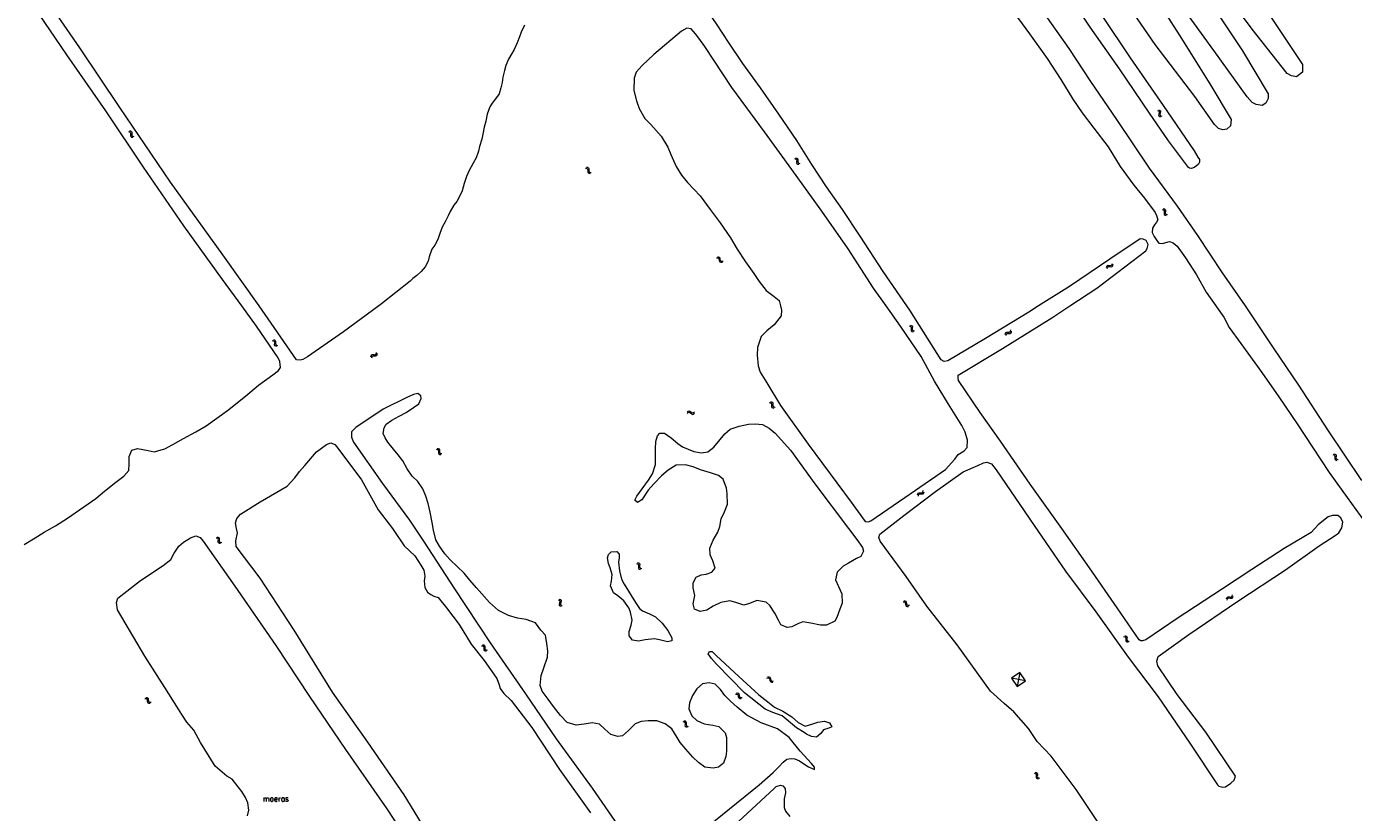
# Model space of a CAD drawing. Header units: metres. Extents: x 189705 to 199106, y 581686 to 588448.
# Tile 307 of 555: x 195425 to 195890, y 585323 to 585598. Entities that reach past the tile are written whole.
import ezdxf

# ---------------------------------------------------------------- set-up
doc = ezdxf.new("R2010")
doc.units = ezdxf.units.M
doc.layers.add('B-WA-OG-GBKN-G', color=7, linetype='Continuous', lineweight=18)
doc.styles.add('Style-STANDARD', font='STANDARD.shx')

msp = doc.modelspace()

# ---------------------------------------------------------------- linework, layer by layer
at = {"layer": 'B-WA-OG-GBKN-G'}
for p, q in [((195820.914, 585568.334), (195821.288, 585568.171)), ((195821.288, 585568.171), (195821.521, 585567.94)), ((195821.361, 585568.552), (195821.735, 585568.392)), ((195821.521, 585567.94), (195821.563, 585567.617)), ((195821.735, 585568.392), (195821.969, 585568.164)), ((195821.969, 585568.164), (195822.012, 585567.828)), ((195821.468, 585567.213), (195821.366, 585566.818)), ((195821.366, 585566.818), (195821.405, 585566.491)), ((195821.405, 585566.491), (195821.645, 585566.254)), ((195821.563, 585567.617), (195821.468, 585567.213)), ((195821.645, 585566.254), (195822.021, 585566.092)), ((195821.913, 585567.433), (195821.814, 585567.037)), ((195821.814, 585567.037), (195821.853, 585566.71)), ((195821.853, 585566.71), (195822.092, 585566.472)), ((195822.012, 585567.828), (195821.913, 585567.433)), ((195822.092, 585566.472), (195822.467, 585566.31)), ((195461.029, 585560.953), (195461.428, 585560.87)), ((195461.421, 585561.257), (195461.821, 585561.177)), ((195461.428, 585560.87), (195461.704, 585560.691)), ((195461.704, 585560.691), (195461.811, 585560.383)), ((195461.8, 585559.969), (195461.782, 585559.561)), ((195461.782, 585559.561), (195461.887, 585559.249)), ((195461.811, 585560.383), (195461.8, 585559.969)), ((195461.821, 585561.177), (195462.097, 585561.002)), ((195461.887, 585559.249), (195462.17, 585559.066)), ((195462.097, 585561.002), (195462.208, 585560.682)), ((195462.17, 585559.066), (195462.571, 585558.985)), ((195462.191, 585560.275), (195462.175, 585559.867)), ((195462.175, 585559.867), (195462.281, 585559.555)), ((195462.208, 585560.682), (195462.191, 585560.275)), ((195462.281, 585559.555), (195462.562, 585559.371)), ((195462.562, 585559.371), (195462.963, 585559.29)), ((195694.009, 585551.518), (195694.407, 585551.428)), ((195694.407, 585551.816), (195694.805, 585551.728)), ((195694.407, 585551.428), (195694.679, 585551.244)), ((195694.679, 585551.244), (195694.78, 585550.934)), ((195694.762, 585550.52), (195694.736, 585550.113)), ((195694.736, 585550.113), (195694.835, 585549.799)), ((195694.78, 585550.934), (195694.762, 585550.52)), ((195694.805, 585551.728), (195695.078, 585551.547)), ((195694.835, 585549.799), (195695.115, 585549.611)), ((195695.078, 585551.547), (195695.183, 585551.225)), ((195695.115, 585549.611), (195695.514, 585549.522)), ((195695.158, 585550.819), (195695.135, 585550.411)), ((195695.135, 585550.411), (195695.234, 585550.098)), ((195695.183, 585551.225), (195695.158, 585550.819)), ((195695.234, 585550.098), (195695.513, 585549.908)), ((195695.513, 585549.908), (195695.912, 585549.819)), ((195620.857, 585548.223), (195621.259, 585548.157)), ((195621.235, 585548.544), (195621.638, 585548.481)), ((195621.259, 585548.157), (195621.542, 585547.99)), ((195621.542, 585547.99), (195621.662, 585547.687)), ((195621.638, 585548.481), (195621.921, 585548.317)), ((195621.662, 585547.687), (195621.669, 585547.273)), ((195621.669, 585547.273), (195621.668, 585546.865)), ((195621.668, 585546.865), (195621.787, 585546.558)), ((195621.787, 585546.558), (195622.077, 585546.387)), ((195621.921, 585548.317), (195622.046, 585548.002)), ((195622.046, 585548.002), (195622.046, 585547.596)), ((195622.046, 585547.596), (195622.048, 585547.187)), ((195622.048, 585547.187), (195622.167, 585546.88)), ((195622.077, 585546.387), (195622.481, 585546.323)), ((195622.167, 585546.88), (195622.456, 585546.708)), ((195622.456, 585546.708), (195622.86, 585546.644)), ((195822.598, 585533.736), (195822.991, 585533.629)), ((195822.991, 585533.629), (195823.256, 585533.434)), ((195823.008, 585534.016), (195823.402, 585533.912)), ((195823.256, 585533.434), (195823.344, 585533.12)), ((195823.308, 585532.707), (195823.265, 585532.301)), ((195823.265, 585532.301), (195823.351, 585531.983)), ((195823.344, 585533.12), (195823.308, 585532.707)), ((195823.351, 585531.983), (195823.623, 585531.784)), ((195823.402, 585533.912), (195823.667, 585533.72)), ((195823.623, 585531.784), (195824.018, 585531.678)), ((195823.667, 585533.72), (195823.758, 585533.394)), ((195823.717, 585532.989), (195823.677, 585532.583)), ((195823.677, 585532.583), (195823.763, 585532.265)), ((195823.758, 585533.394), (195823.717, 585532.989)), ((195823.763, 585532.265), (195824.033, 585532.064)), ((195824.033, 585532.064), (195824.428, 585531.958)), ((195667.463, 585517.102), (195667.055, 585517.073)), ((195667.785, 585517.001), (195667.463, 585517.102)), ((195667.97, 585516.729), (195667.785, 585517.001)), ((195667.167, 585516.703), (195666.759, 585516.675)), ((195667.488, 585516.601), (195667.167, 585516.703)), ((195667.672, 585516.329), (195667.488, 585516.601)), ((195667.766, 585515.931), (195667.672, 585516.329)), ((195667.859, 585515.535), (195667.766, 585515.931)), ((195668.052, 585515.257), (195667.859, 585515.535)), ((195668.061, 585516.331), (195667.97, 585516.729)), ((195668.364, 585515.161), (195668.052, 585515.257)), ((195668.162, 585515.929), (195668.061, 585516.331)), ((195668.347, 585515.661), (195668.162, 585515.929)), ((195668.661, 585515.562), (195668.347, 585515.661)), ((195668.771, 585515.191), (195668.364, 585515.161)), ((195669.067, 585515.589), (195668.661, 585515.562)), ((195803.13, 585513.504), (195803.24, 585513.897)), ((195803.24, 585513.897), (195803.437, 585514.158)), ((195803.404, 585513.09), (195803.517, 585513.482)), ((195803.437, 585514.158), (195803.764, 585514.244)), ((195803.517, 585513.482), (195803.716, 585513.743)), ((195803.716, 585513.743), (195804.031, 585513.826)), ((195803.764, 585514.244), (195804.168, 585514.197)), ((195804.031, 585513.826), (195804.444, 585513.783)), ((195804.168, 585514.197), (195804.574, 585514.15)), ((195804.444, 585513.783), (195804.849, 585513.734)), ((195804.574, 585514.15), (195804.893, 585514.231)), ((195804.849, 585513.734), (195805.168, 585513.815)), ((195804.893, 585514.231), (195805.098, 585514.497)), ((195805.098, 585514.497), (195805.21, 585514.891)), ((195805.168, 585513.815), (195805.372, 585514.083)), ((195805.372, 585514.083), (195805.484, 585514.476)), ((195734.057, 585493.023), (195734.454, 585492.929)), ((195734.454, 585492.929), (195734.724, 585492.742)), ((195734.458, 585493.317), (195734.855, 585493.225)), ((195734.724, 585492.742), (195734.822, 585492.431)), ((195734.799, 585492.017), (195734.768, 585491.61)), ((195734.768, 585491.61), (195734.864, 585491.295)), ((195734.822, 585492.431), (195734.799, 585492.017)), ((195734.855, 585493.225), (195735.126, 585493.041)), ((195734.864, 585491.295), (195735.142, 585491.104)), ((195735.126, 585493.041), (195735.227, 585492.718)), ((195735.142, 585491.104), (195735.54, 585491.011)), ((195735.199, 585492.312), (195735.171, 585491.904)), ((195735.171, 585491.904), (195735.267, 585491.589)), ((195735.227, 585492.718), (195735.199, 585492.312)), ((195735.267, 585491.589), (195735.543, 585491.397)), ((195735.543, 585491.397), (195735.941, 585491.304)), ((195767.694, 585490.015), (195767.763, 585490.417)), ((195767.763, 585490.417), (195767.93, 585490.698)), ((195767.93, 585490.698), (195768.247, 585490.818)), ((195768.01, 585489.632), (195768.081, 585490.033)), ((195768.081, 585490.033), (195768.252, 585490.314)), ((195768.247, 585490.818), (195768.654, 585490.813)), ((195768.252, 585490.314), (195768.557, 585490.43)), ((195768.557, 585490.43), (195768.972, 585490.431)), ((195768.654, 585490.813), (195769.062, 585490.809)), ((195768.972, 585490.431), (195769.38, 585490.424)), ((195769.062, 585490.809), (195769.371, 585490.923)), ((195769.371, 585490.923), (195769.547, 585491.21)), ((195769.38, 585490.424), (195769.688, 585490.538)), ((195769.547, 585491.21), (195769.617, 585491.612)), ((195769.688, 585490.538), (195769.863, 585490.826)), ((195769.863, 585490.826), (195769.933, 585491.229)), ((195511.344, 585487.952), (195511.74, 585487.856)), ((195511.74, 585487.856), (195512.01, 585487.669)), ((195511.745, 585488.244), (195512.142, 585488.152)), ((195512.01, 585487.669), (195512.108, 585487.358)), ((195512.084, 585486.944), (195512.053, 585486.537)), ((195512.053, 585486.537), (195512.148, 585486.222)), ((195512.108, 585487.358), (195512.084, 585486.944)), ((195512.142, 585488.152), (195512.413, 585487.967)), ((195512.148, 585486.222), (195512.426, 585486.031)), ((195512.413, 585487.967), (195512.513, 585487.644)), ((195512.426, 585486.031), (195512.824, 585485.937)), ((195512.484, 585487.238), (195512.456, 585486.831)), ((195512.456, 585486.831), (195512.552, 585486.516)), ((195512.513, 585487.644), (195512.484, 585487.238)), ((195512.552, 585486.516), (195512.827, 585486.323)), ((195512.827, 585486.323), (195513.225, 585486.229)), ((195545.881, 585482.207), (195545.96, 585482.607)), ((195545.96, 585482.607), (195546.135, 585482.883)), ((195546.135, 585482.883), (195546.455, 585482.995)), ((195546.187, 585481.816), (195546.269, 585482.215)), ((195546.269, 585482.215), (195546.447, 585482.491)), ((195546.447, 585482.491), (195546.754, 585482.598)), ((195546.455, 585482.995), (195546.862, 585482.979)), ((195546.754, 585482.598), (195547.169, 585482.588)), ((195546.862, 585482.979), (195547.27, 585482.964)), ((195547.169, 585482.588), (195547.577, 585482.571)), ((195547.27, 585482.964), (195547.582, 585483.07)), ((195547.577, 585482.571), (195547.888, 585482.677)), ((195547.582, 585483.07), (195547.765, 585483.352)), ((195547.765, 585483.352), (195547.846, 585483.753)), ((195547.888, 585482.677), (195548.071, 585482.96)), ((195548.071, 585482.96), (195548.152, 585483.361)), ((195685.191, 585466.206), (195685.593, 585466.144)), ((195685.566, 585466.531), (195685.969, 585466.472)), ((195685.593, 585466.144), (195685.878, 585465.98)), ((195685.878, 585465.98), (195686.001, 585465.678)), ((195685.969, 585466.472), (195686.254, 585466.311)), ((195686.254, 585466.311), (195686.382, 585465.997)), ((195686.382, 585465.997), (195686.386, 585465.59)), ((195656.478, 585462.944), (195656.782, 585463.215)), ((195656.486, 585462.447), (195656.792, 585462.716)), ((195656.782, 585463.215), (195657.088, 585463.33)), ((195656.792, 585462.716), (195657.1, 585462.83)), ((195657.088, 585463.33), (195657.411, 585463.227)), ((195657.1, 585462.83), (195657.411, 585462.73)), ((195657.411, 585463.227), (195657.726, 585462.969)), ((195657.411, 585462.73), (195657.736, 585462.473)), ((195657.726, 585462.969), (195658.043, 585462.712)), ((195657.736, 585462.473), (195658.051, 585462.213)), ((195658.043, 585462.712), (195658.355, 585462.609)), ((195658.051, 585462.213), (195658.363, 585462.11)), ((195658.355, 585462.609), (195658.671, 585462.723)), ((195658.363, 585462.11), (195658.68, 585462.227)), ((195658.671, 585462.723), (195658.977, 585462.995)), ((195658.68, 585462.227), (195658.986, 585462.498)), ((195686.001, 585465.678), (195686.012, 585465.264)), ((195686.012, 585465.264), (195686.015, 585464.856)), ((195686.015, 585464.856), (195686.136, 585464.55)), ((195686.136, 585464.55), (195686.429, 585464.382)), ((195686.386, 585465.59), (195686.392, 585465.182)), ((195686.392, 585465.182), (195686.513, 585464.876)), ((195686.429, 585464.382), (195686.833, 585464.321)), ((195686.513, 585464.876), (195686.804, 585464.707)), ((195686.804, 585464.707), (195687.209, 585464.646)), ((195568.636, 585449.886), (195569.041, 585449.839)), ((195569, 585450.225), (195569.405, 585450.18)), ((195569.041, 585449.839), (195569.331, 585449.686)), ((195569.331, 585449.686), (195569.466, 585449.389)), ((195569.405, 585450.18), (195569.695, 585450.03)), ((195569.466, 585449.389), (195569.492, 585448.975)), ((195569.492, 585448.975), (195569.51, 585448.567)), ((195569.51, 585448.567), (195569.642, 585448.266)), ((195569.642, 585448.266), (195569.941, 585448.109)), ((195569.695, 585450.03), (195569.834, 585449.721)), ((195569.834, 585449.721), (195569.854, 585449.315)), ((195569.854, 585449.315), (195569.875, 585448.907)), ((195569.875, 585448.907), (195570.007, 585448.606)), ((195569.941, 585448.109), (195570.347, 585448.063)), ((195570.007, 585448.606), (195570.304, 585448.448)), ((195570.304, 585448.448), (195570.711, 585448.402)), ((195882.268, 585448.024), (195882.664, 585447.927)), ((195882.664, 585447.927), (195882.933, 585447.739)), ((195882.671, 585448.315), (195883.067, 585448.221)), ((195882.933, 585447.739), (195883.03, 585447.428)), ((195883.03, 585447.428), (195883.005, 585447.014)), ((195883.067, 585448.221), (195883.337, 585448.036)), ((195883.337, 585448.036), (195883.437, 585447.712)), ((195883.406, 585447.307), (195883.376, 585446.899)), ((195883.437, 585447.712), (195883.406, 585447.307)), ((195883.005, 585447.014), (195882.972, 585446.607)), ((195882.972, 585446.607), (195883.067, 585446.292)), ((195883.067, 585446.292), (195883.343, 585446.099)), ((195883.343, 585446.099), (195883.741, 585446.004)), ((195883.376, 585446.899), (195883.471, 585446.584)), ((195883.471, 585446.584), (195883.746, 585446.39)), ((195883.746, 585446.39), (195884.143, 585446.295)), ((195737.03, 585433.923), (195737.114, 585434.322)), ((195737.114, 585434.322), (195737.293, 585434.596)), ((195737.293, 585434.596), (195737.614, 585434.704)), ((195737.332, 585433.528), (195737.418, 585433.926)), ((195737.418, 585433.926), (195737.599, 585434.2)), ((195737.599, 585434.2), (195737.908, 585434.305)), ((195737.614, 585434.704), (195738.02, 585434.684)), ((195737.908, 585434.305), (195738.323, 585434.29)), ((195738.02, 585434.684), (195738.428, 585434.664)), ((195738.323, 585434.29), (195738.73, 585434.268)), ((195738.428, 585434.664), (195738.741, 585434.767)), ((195738.73, 585434.268), (195739.043, 585434.37)), ((195738.741, 585434.767), (195738.927, 585435.047)), ((195738.927, 585435.047), (195739.013, 585435.446)), ((195739.043, 585434.37), (195739.228, 585434.652)), ((195739.228, 585434.652), (195739.314, 585435.051)), ((195492.097, 585418.775), (195491.695, 585418.848)), ((195492.483, 585419.087), (195492.081, 585419.161)), ((195492.383, 585418.596), (195492.097, 585418.775)), ((195492.494, 585418.287), (195492.383, 585418.596)), ((195492.478, 585417.472), (195492.487, 585417.878)), ((195492.595, 585417.154), (195492.478, 585417.472)), ((195492.77, 585418.91), (195492.483, 585419.087)), ((195492.487, 585417.878), (195492.494, 585418.287)), ((195492.875, 585416.984), (195492.595, 585417.154)), ((195492.882, 585418.601), (195492.77, 585418.91)), ((195492.869, 585417.778), (195492.871, 585418.193)), ((195492.982, 585417.472), (195492.869, 585417.778)), ((195492.871, 585418.193), (195492.882, 585418.601)), ((195493.276, 585416.912), (195492.875, 585416.984)), ((195493.261, 585417.299), (195492.982, 585417.472)), ((195493.662, 585417.224), (195493.261, 585417.299)), ((195639.111, 585410.265), (195639.506, 585410.166)), ((195639.506, 585410.166), (195639.773, 585409.977)), ((195638.705, 585409.979), (195639.099, 585409.878)), ((195639.099, 585409.878), (195639.366, 585409.686)), ((195639.366, 585409.686), (195639.459, 585409.373)), ((195639.428, 585408.96), (195639.39, 585408.553)), ((195639.39, 585408.553), (195639.48, 585408.237)), ((195639.459, 585409.373), (195639.428, 585408.96)), ((195639.48, 585408.237), (195639.755, 585408.041)), ((195639.755, 585408.041), (195640.151, 585407.94)), ((195639.773, 585409.977), (195639.869, 585409.652)), ((195639.833, 585409.247), (195639.798, 585408.84)), ((195639.798, 585408.84), (195639.888, 585408.524)), ((195639.869, 585409.652), (195639.833, 585409.247)), ((195639.888, 585408.524), (195640.161, 585408.327)), ((195640.161, 585408.327), (195640.557, 585408.226)), ((195611.293, 585397.315), (195611.658, 585397.134)), ((195611.658, 585397.134), (195611.879, 585396.891)), ((195611.749, 585397.511), (195612.116, 585397.332)), ((195611.905, 585396.566), (195611.79, 585396.168)), ((195611.879, 585396.891), (195611.905, 585396.566)), ((195612.116, 585397.332), (195612.338, 585397.093)), ((195612.246, 585396.366), (195612.128, 585395.975)), ((195612.365, 585396.755), (195612.246, 585396.366)), ((195612.338, 585397.093), (195612.365, 585396.755)), ((195732.373, 585396.442), (195731.964, 585396.434)), ((195732.688, 585396.826), (195732.28, 585396.818)), ((195732.688, 585396.325), (195732.373, 585396.442)), ((195733.005, 585396.709), (195732.688, 585396.826)), ((195732.859, 585396.043), (195732.688, 585396.325)), ((195733.176, 585396.428), (195733.005, 585396.709)), ((195733.247, 585396.026), (195733.176, 585396.428)), ((195845.102, 585397.593), (195845.214, 585397.985)), ((195845.214, 585397.985), (195845.41, 585398.246)), ((195845.375, 585397.178), (195845.489, 585397.569)), ((195845.41, 585398.246), (195845.738, 585398.331)), ((195845.489, 585397.569), (195845.689, 585397.83)), ((195845.689, 585397.83), (195846.004, 585397.912)), ((195845.738, 585398.331), (195846.142, 585398.283)), ((195846.004, 585397.912), (195846.417, 585397.869)), ((195846.142, 585398.283), (195846.548, 585398.235)), ((195846.417, 585397.869), (195846.822, 585397.819)), ((195846.548, 585398.235), (195846.867, 585398.316)), ((195846.822, 585397.819), (195847.141, 585397.899)), ((195846.867, 585398.316), (195847.072, 585398.582)), ((195847.072, 585398.582), (195847.185, 585398.975)), ((195847.141, 585397.899), (195847.346, 585398.167)), ((195847.346, 585398.167), (195847.458, 585398.56)), ((195611.79, 585396.168), (195611.67, 585395.778)), ((195611.67, 585395.778), (195611.693, 585395.45)), ((195611.693, 585395.45), (195611.921, 585395.201)), ((195611.921, 585395.201), (195612.288, 585395.021)), ((195612.128, 585395.975), (195612.151, 585395.647)), ((195612.151, 585395.647), (195612.377, 585395.397)), ((195612.377, 585395.397), (195612.744, 585395.217)), ((195732.933, 585395.642), (195732.859, 585396.043)), ((195733.006, 585395.241), (195732.933, 585395.642)), ((195733.184, 585394.953), (195733.006, 585395.241)), ((195733.492, 585394.842), (195733.184, 585394.953)), ((195733.327, 585395.619), (195733.247, 585396.026)), ((195733.5, 585395.342), (195733.327, 585395.619)), ((195733.899, 585394.852), (195733.492, 585394.842)), ((195733.807, 585395.229), (195733.5, 585395.342)), ((195734.215, 585395.235), (195733.807, 585395.229)), ((195809.122, 585384.417), (195809.521, 585384.337)), ((195809.511, 585384.725), (195809.911, 585384.648)), ((195809.521, 585384.337), (195809.798, 585384.161)), ((195809.798, 585384.161), (195809.908, 585383.854)), ((195809.9, 585383.439), (195809.885, 585383.031)), ((195809.885, 585383.031), (195809.993, 585382.72)), ((195809.908, 585383.854), (195809.9, 585383.439)), ((195809.911, 585384.648), (195810.189, 585384.474)), ((195809.993, 585382.72), (195810.277, 585382.54)), ((195810.189, 585384.474), (195810.302, 585384.155)), ((195810.289, 585383.748), (195810.276, 585383.34)), ((195810.276, 585383.34), (195810.384, 585383.029)), ((195810.277, 585382.54), (195810.679, 585382.461)), ((195810.302, 585384.155), (195810.289, 585383.748)), ((195810.384, 585383.029), (195810.667, 585382.847)), ((195810.667, 585382.847), (195811.068, 585382.769)), ((195584.525, 585381.235), (195584.928, 585381.177)), ((195584.898, 585381.563), (195585.302, 585381.507)), ((195584.928, 585381.177), (195585.214, 585381.015)), ((195585.214, 585381.015), (195585.34, 585380.714)), ((195585.302, 585381.507), (195585.588, 585381.348)), ((195585.34, 585380.714), (195585.354, 585380.299)), ((195585.354, 585380.299), (195585.36, 585379.891)), ((195585.36, 585379.891), (195585.484, 585379.586)), ((195585.484, 585379.586), (195585.777, 585379.421)), ((195585.588, 585381.348), (195585.718, 585381.035)), ((195585.718, 585381.035), (195585.726, 585380.629)), ((195585.726, 585380.629), (195585.735, 585380.22)), ((195585.735, 585380.22), (195585.858, 585379.915)), ((195585.777, 585379.421), (195586.182, 585379.363)), ((195585.858, 585379.915), (195586.151, 585379.749)), ((195586.151, 585379.749), (195586.555, 585379.691)), ((195684.331, 585369.898), (195684.736, 585369.943)), ((195684.61, 585370.309), (195685.015, 585370.356)), ((195684.736, 585369.943), (195685.053, 585369.858)), ((195685.015, 585370.356), (195685.332, 585370.274)), ((195685.053, 585369.858), (195685.251, 585369.598)), ((195685.251, 585369.598), (195685.368, 585369.2)), ((195685.332, 585370.274), (195685.536, 585370.004)), ((195685.368, 585369.2), (195685.476, 585368.807)), ((195685.476, 585368.807), (195685.673, 585368.543)), ((195685.536, 585370.004), (195685.645, 585369.612)), ((195685.645, 585369.612), (195685.757, 585369.219)), ((195685.673, 585368.543), (195685.999, 585368.456)), ((195685.757, 585369.219), (195685.953, 585368.955)), ((195685.953, 585368.955), (195686.278, 585368.867)), ((195685.999, 585368.456), (195686.405, 585368.502)), ((195686.278, 585368.867), (195686.684, 585368.913)), ((195772.777, 585371.878), (195769.891, 585369.836)), ((195769.891, 585369.836), (195771.933, 585366.95)), ((195774.819, 585368.992), (195769.891, 585369.836)), ((195772.777, 585371.878), (195771.933, 585366.95)), ((195771.933, 585366.95), (195774.819, 585368.992)), ((195774.819, 585368.992), (195772.777, 585371.878)), ((195774.819, 585368.992), (195774.819, 585368.992)), ((195673.383, 585364.301), (195673.79, 585364.312)), ((195673.695, 585364.688), (195674.103, 585364.701)), ((195673.79, 585364.312), (195674.099, 585364.201)), ((195674.099, 585364.201), (195674.274, 585363.925)), ((195674.103, 585364.701), (195674.411, 585364.592)), ((195674.274, 585363.925), (195674.358, 585363.519)), ((195674.411, 585364.592), (195674.592, 585364.306)), ((195674.592, 585364.306), (195674.669, 585363.906)), ((195674.669, 585363.906), (195674.747, 585363.506)), ((195467.233, 585362.645), (195466.824, 585362.655)), ((195467.565, 585363.014), (195467.157, 585363.024)), ((195467.543, 585362.514), (195467.233, 585362.645)), ((195467.701, 585362.225), (195467.543, 585362.514)), ((195467.876, 585362.884), (195467.565, 585363.014)), ((195467.758, 585361.821), (195467.701, 585362.225)), ((195467.813, 585361.418), (195467.758, 585361.821)), ((195467.979, 585361.122), (195467.813, 585361.418)), ((195468.035, 585362.596), (195467.876, 585362.884)), ((195468.282, 585360.998), (195467.979, 585361.122)), ((195468.089, 585362.191), (195468.035, 585362.596)), ((195468.151, 585361.781), (195468.089, 585362.191)), ((195468.311, 585361.497), (195468.151, 585361.781)), ((195468.689, 585360.99), (195468.282, 585360.998)), ((195468.614, 585361.37), (195468.311, 585361.497)), ((195469.021, 585361.359), (195468.614, 585361.37)), ((195674.358, 585363.519), (195674.433, 585363.118)), ((195674.433, 585363.118), (195674.606, 585362.838)), ((195674.606, 585362.838), (195674.924, 585362.725)), ((195674.747, 585363.506), (195674.92, 585363.226)), ((195674.92, 585363.226), (195675.236, 585363.111)), ((195674.924, 585362.725), (195675.333, 585362.736)), ((195675.236, 585363.111), (195675.645, 585363.123)), ((195654.942, 585354.708), (195655.341, 585354.623)), ((195655.336, 585355.011), (195655.735, 585354.929)), ((195655.341, 585354.623), (195655.616, 585354.444)), ((195655.616, 585354.444), (195655.722, 585354.135)), ((195655.735, 585354.929), (195656.01, 585354.752)), ((195656.01, 585354.752), (195656.12, 585354.432)), ((195655.709, 585353.721), (195655.689, 585353.313)), ((195655.689, 585353.313), (195655.792, 585353.001)), ((195655.722, 585354.135), (195655.709, 585353.721)), ((195655.792, 585353.001), (195656.075, 585352.817)), ((195656.075, 585352.817), (195656.475, 585352.733)), ((195656.101, 585354.025), (195656.084, 585353.617)), ((195656.084, 585353.617), (195656.188, 585353.305)), ((195656.12, 585354.432), (195656.101, 585354.025)), ((195656.188, 585353.305), (195656.468, 585353.12)), ((195656.468, 585353.12), (195656.869, 585353.036)), ((195777.821, 585336.699), (195778.217, 585336.603)), ((195778.217, 585336.603), (195778.487, 585336.416)), ((195778.222, 585336.991), (195778.619, 585336.899)), ((195778.487, 585336.416), (195778.585, 585336.105)), ((195778.585, 585336.105), (195778.561, 585335.691)), ((195778.619, 585336.899), (195778.89, 585336.714)), ((195778.89, 585336.714), (195778.99, 585336.391)), ((195778.961, 585335.985), (195778.933, 585335.578)), ((195778.99, 585336.391), (195778.961, 585335.985)), ((195778.561, 585335.691), (195778.53, 585335.284)), ((195778.53, 585335.284), (195778.625, 585334.969)), ((195778.625, 585334.969), (195778.903, 585334.778)), ((195778.903, 585334.778), (195779.301, 585334.684)), ((195778.933, 585335.578), (195779.029, 585335.263)), ((195779.029, 585335.263), (195779.304, 585335.07)), ((195779.304, 585335.07), (195779.702, 585334.976))]:
    msp.add_line(p, q, dxfattribs=at)
at = {"layer": 'B-WA-OG-GBKN-G', "flags": 128}
for points in [[(195803.452, 585669.177), (195787.94, 585690.913), (195786.824, 585693.667), (195786.999, 585695.852), (195789.536, 585697.898), (195792.219, 585699.156), (195793.83, 585699.196), (195794.87, 585698.231), (195801.796, 585690.834), (195812.32, 585674.279), (195819.754, 585663.518), (195828.807, 585648.715), (195841.52, 585630.124), (195859.084, 585603.349), (195871.641, 585584.379), (195871.689, 585581.789), (195869.612, 585580.129), (195867.786, 585580.422), (195866.298, 585581.226), (195854.08, 585596.783), (195841.051, 585614.334), (195826.656, 585634.939), (195821.302, 585642.541), (195803.452, 585669.177)], [(195843.709, 585511.559), (195835.047, 585524.665), (195827.943, 585534.912), (195818.189, 585548.122), (195806.788, 585565.239), (195797.648, 585578.481), (195790.107, 585589.975), (195781.044, 585602.72), (195772.077, 585615.186), (195764.298, 585627.127), (195756.86, 585638.195), (195751.375, 585646.572), (195745.484, 585655.285), (195739.143, 585665.04), (195735.224, 585671.152), (195732.053, 585675.997), (195729.915, 585680.246), (195729.517, 585681.849), (195729.287, 585682.935), (195729.263, 585684.111), (195729.795, 585685.596), (195730.977, 585687.823)], [(195506.714, 585500), (195494.096, 585517.906), (195475.734, 585543.338), (195458.043, 585569.416), (195444.017, 585590.195), (195429.708, 585611.156), (195421.075, 585623.419), (195420.766, 585624.453), (195421.373, 585625.46), (195451.458, 585646.738), (195452.13, 585647.371), (195452.364, 585649.967), (195450.931, 585651.027), (195449.575, 585650.963), (195447.21, 585649.712), (195429.661, 585637.738), (195418.341, 585629.815), (195417.114, 585629.854), (195415.474, 585630.566), (195413.745, 585632.414), (195406.106, 585643.721)], [(195500.691, 585500), (195493.895, 585509.305), (195480.384, 585528.018), (195466.268, 585548.578), (195453.094, 585568.246), (195439.493, 585587.836), (195427.893, 585604.92), (195417.389, 585619.29)], [(195829.315, 585621.322), (195850.717, 585589.242), (195859.733, 585574.219), (195859.685, 585572.506), (195858.904, 585570.916), (195857.559, 585570.049), (195855.488, 585570.386), (195854.059, 585571.127), (195852.386, 585573.074), (195840.631, 585589.314), (195821.919, 585615.331)], [(195733.263, 585500), (195724.993, 585512.024), (195716.963, 585524.431), (195710.737, 585533.745), (195705.142, 585541.651), (195700.044, 585549.458), (195694.843, 585557.789), (195688.559, 585567.027), (195682.068, 585576.213), (195675.976, 585584.746), (195670.955, 585592.172), (195666.914, 585598.292), (195663.64, 585603.04), (195663.164, 585604.817), (195663.153, 585605.864), (195664.06, 585607.103), (195665.845, 585608.024), (195667.675, 585608.771), (195670.203, 585610.149), (195671.601, 585611.2), (195673.34, 585612.082), (195675.656, 585613.591), (195679.028, 585616.99)], [(195801.505, 585601.536), (195811.411, 585586.742), (195822.91, 585570.078), (195833.791, 585554.236), (195835.034, 585552.056), (195835.614, 585551.177), (195835.677, 585550.214), (195835.308, 585549.575), (195834.635, 585548.981), (195833.781, 585548.414), (195832.863, 585548.099), (195832.197, 585548.178), (195831.758, 585548.443), (195824.847, 585557.721), (195818.137, 585567.45), (195807.631, 585582.936), (195797.44, 585597.524), (195787.624, 585612.26)], [(195817.946, 585611.463), (195828.516, 585594.798), (195839.252, 585577.673), (195846.792, 585565.214), (195846.532, 585562.925), (195845.258, 585561.791), (195843.837, 585561.619), (195842.319, 585562.074), (195840.895, 585563.443), (195834.011, 585573.279), (195820.101, 585591.41), (195811.356, 585604.06)], [(195769.442, 585604.374), (195776.172, 585595.136), (195782.386, 585586.499), (195787.213, 585579.125), (195791.299, 585572.301), (195794.65, 585567.495), (195798.712, 585562.17), (195803.741, 585555.616), (195807.884, 585548.767), (195812.713, 585542.271), (195816.44, 585537.664), (195820.102, 585532.696)], [(195599.529, 585598.125), (195598.459, 585595.71), (195597.862, 585594.057), (195596.973, 585591.978), (195595.948, 585589.705), (195595.125, 585588.292), (195593.991, 585586.265), (195593.012, 585584.063), (195592.537, 585582.371), (195592.042, 585580.033), (195591.748, 585578.166), (195591.345, 585576.28), (195590.656, 585574.162), (195589.827, 585572.884), (195588.221, 585570.896), (195587.456, 585569.579), (195586.464, 585567.042), (195585.994, 585564.658), (195585.48, 585562.456), (195584.991, 585560.046), (195584.594, 585558.27), (195583.86, 585555.693), (195583.515, 585554.13), (195582.645, 585551.812), (195581.666, 585549.869)], [(195726.058, 585500), (195721.66, 585506.219), (195712.78, 585519.958), (195703.549, 585533.142), (195693.041, 585547.672), (195683.552, 585560.908), (195672.09, 585576.37), (195662.616, 585590.666), (195660.514, 585593.577), (195659.418, 585595.169), (195657.896, 585596.838), (195656.398, 585597.164), (195654.457, 585596.082), (195644.842, 585587.905), (195640.765, 585584.035), (195638.603, 585581.777), (195637.876, 585579.659), (195637.868, 585575.355), (195638.702, 585571.71), (195639.68, 585569.059), (195641.716, 585565.592), (195643.78, 585563.404), (195647.378, 585559.367), (195649.685, 585555.563), (195650.805, 585553.003), (195652.646, 585548.722), (195654.463, 585545.734), (195656.565, 585543.172), (195661.068, 585538.512), (195664.51, 585533.737), (195668.004, 585529.066), (195671.575, 585523.827), (195673.959, 585519.907), (195676.924, 585515.405)], [(195581.666, 585549.869), (195580.273, 585547.37), (195579.3, 585545.285), (195578.423, 585542.773), (195577.715, 585540.235), (195576.995, 585538.446), (195575.886, 585536.503), (195574.902, 585535.238), (195573.574, 585533.063), (195572.835, 585531.52), (195571.817, 585529.383), (195570.799, 585527.505), (195569.93, 585525.328), (195569.235, 585523.184), (195568.185, 585521.228), (195567.187, 585519.854), (195566.278, 585517.129), (195565.92, 585515.682), (195564.831, 585513.642), (195563.407, 585511.997), (195561.912, 585510.694), (195560.54, 585509.559), (195559.538, 585508.721), (195549.586, 585500.727), (195548.595, 585500)], [(195820.102, 585532.696), (195820.675, 585531.661), (195821.06, 585530.155), (195820.665, 585529.283), (195819.914, 585528.412), (195819.169, 585527.218), (195819.069, 585525.661), (195819.829, 585524.271), (195820.918, 585522.595), (195821.473, 585521.987), (195822.7, 585521.836), (195823.89, 585522.209), (195825.176, 585522.517), (195826.423, 585522.056), (195827.887, 585520.891), (195830.743, 585516.815), (195834.636, 585510.909), (195838.044, 585504.843), (195841.381, 585500)], [(195790.254, 585500), (195799.704, 585506.264), (195816.9, 585519.332), (195817.405, 585520.075), (195817.653, 585521.476), (195816.997, 585522.847), (195815.899, 585523.405), (195814.962, 585523.413), (195804.315, 585516.388), (195790.226, 585506.752), (195779.403, 585500)], [(195676.924, 585515.405), (195679.812, 585511.394), (195681.59, 585508.548), (195684.118, 585505.403), (195686.945, 585503.331), (195688.674, 585501.932), (195689.128, 585500)], [(195851.769, 585500), (195843.709, 585511.559)], [(195459.425, 585440.549), (195461.196, 585442.447), (195461.275, 585444.797), (195461.328, 585447.381), (195462.26, 585449.64), (195464.262, 585450.169), (195467.917, 585449.417), (195469.996, 585449.054), (195473.833, 585450.084), (195476.521, 585451.581), (195480.32, 585453.709), (195484.584, 585455.954), (195488.189, 585458.109), (195495.71, 585463.502), (195501.939, 585468.419), (195506.514, 585472.278), (195511.567, 585475.93), (195513.532, 585477.466), (195514.269, 585478.537), (195513.986, 585480.565), (195513.444, 585481.831), (195505.844, 585492.945), (195500.691, 585500)], [(195548.595, 585500), (195536.237, 585490.933), (195523.624, 585482.159), (195522.086, 585481.307), (195521.066, 585481.063), (195519.865, 585481.218), (195510.961, 585493.973), (195506.714, 585500)], [(195689.128, 585500), (195689.482, 585498.493), (195689.324, 585496.581), (195686.902, 585493.419), (195684.327, 585491.356), (195682.385, 585489.369), (195681.035, 585485.443), (195680.953, 585482.768), (195681.347, 585479.058), (195682.041, 585476.86), (195684.296, 585473.07), (195689.155, 585465.23), (195698.773, 585451.632), (195713.768, 585431.447)], [(195713.768, 585431.447), (195718.758, 585424.68), (195719.766, 585424.536), (195720.761, 585424.935), (195734.437, 585434.294), (195746.831, 585442.841), (195750.094, 585446.416), (195751.26, 585448.042), (195753.355, 585449.318), (195754.404, 585450.492), (195754.512, 585453.038), (195753.715, 585455.882), (195752.556, 585458.197), (195747.813, 585465.7), (195742.942, 585473.747), (195738.355, 585482.309), (195731.085, 585492.892), (195726.058, 585500)], [(195779.403, 585500), (195775.95, 585497.846), (195760.763, 585488.593), (195747.646, 585480.79), (195746.328, 585480.598), (195745.34, 585481.214), (195742.498, 585485.645), (195734.288, 585498.51), (195733.263, 585500)], [(195814.572, 585383.316), (195806.914, 585394.462), (195797.213, 585408.474), (195787.492, 585422.156), (195776.437, 585437.753), (195766.079, 585452.677), (195758.949, 585462.802), (195751.395, 585473.915), (195751.203, 585474.736), (195751.301, 585475.77), (195766.773, 585485.177), (195784.069, 585495.9), (195790.254, 585500)], [(195841.381, 585500), (195841.615, 585499.661), (195844.213, 585496.083), (195846.061, 585492.462), (195850.07, 585486.827), (195857.491, 585476.754), (195863.395, 585468.267), (195869.815, 585458.777), (195875.157, 585450.601), (195881.055, 585441.745), (195887.263, 585433.083), (195893.38, 585424.66)], [(195892.493, 585439.025), (195880.537, 585456.691), (195870.438, 585472.326), (195861.75, 585485.011), (195853.668, 585497.276), (195851.769, 585500)], [(195578.494, 585406.594), (195575.97, 585408.893), (195573.61, 585411.226), (195571.674, 585413.342), (195569.878, 585415.994), (195568.574, 585418.282), (195567.688, 585421.565), (195567.234, 585424.328), (195566.616, 585427.905), (195565.851, 585430.963), (195565.058, 585433.562), (195564.041, 585436.126), (195562.27, 585438.597), (195560.334, 585440.462), (195558.555, 585443.053), (195556.984, 585445.87), (195555.351, 585447.977), (195553.726, 585449.945), (195551.791, 585452.338), (195550.867, 585453.846), (195550.186, 585455.406), (195550.457, 585457.371), (195551.23, 585458.685), (195553.137, 585460.128), (195555.711, 585461.44), (195558.19, 585462.786), (195560.695, 585464.488), (195562.558, 585465.784), (195563.479, 585467.652), (195563.316, 585468.553), (195562.227, 585469.343), (195560.746, 585469.085), (195558.449, 585467.99), (195550.191, 585463.908), (195540.63, 585457.456), (195539.104, 585456.039), (195539.031, 585454.143), (195539.713, 585452.41), (195549.931, 585437.977), (195559.364, 585425.155), (195564.441, 585417.435), (195574.814, 585401.449)], [(195664.568, 585412.961), (195664.391, 585415.275), (195665.533, 585418.103), (195667.243, 585420.943), (195667.88, 585422.88), (195668.375, 585425.606), (195669.568, 585428.021), (195670.529, 585430.759), (195670.497, 585434.481), (195670.241, 585436.303), (195669.097, 585439.407), (195667.367, 585440.689), (195664.681, 585441.689), (195661.167, 585442.715), (195658.572, 585443.779), (195655.885, 585444.43), (195652.667, 585444.345), (195649.808, 585442.566), (195647.53, 585440.645), (195644.864, 585437.797), (195642.792, 585435.565), (195640.629, 585432.209), (195639.089, 585431.333), (195638.212, 585432.109), (195638.847, 585433.452), (195640.687, 585436.047), (195642.979, 585439.132), (195644.392, 585441.3), (195645.392, 585444.594), (195645.383, 585447.036), (195645.388, 585450.047), (195645.522, 585452.593), (195646.094, 585454.582), (195646.948, 585455.524), (195648.577, 585455.521), (195650.874, 585453.863), (195653.145, 585451.934), (195654.862, 585450.703), (195658.762, 585449.12), (195661.449, 585448.689), (195663.75, 585448.97), (195665.833, 585450.594), (195668.009, 585453.279), (195669.654, 585455.279), (195671.543, 585456.917), (195674.672, 585457.946), (195677.93, 585458.625), (195680.243, 585458.802), (195682.815, 585458.565), (195685.177, 585457.308)], [(195685.177, 585457.308), (195687.294, 585455.534), (195692.595, 585449.567), (195701.076, 585437.775)], [(195499.224, 585420.688), (195498.889, 585422.173), (195498.451, 585424.215), (195498.995, 585425.751), (195500.287, 585427.249), (195507.123, 585431.48), (195516.53, 585436.963), (195519.296, 585439.919), (195520.822, 585442.179), (195522.696, 585444.283), (195526.807, 585448.969), (195530.322, 585451.511), (195531.872, 585452.143), (195533.189, 585451.573), (195533.925, 585450.759), (195542.584, 585439.193), (195548.376, 585428.727), (195553.358, 585422.162), (195557.525, 585416.088), (195561.192, 585412.644), (195563.342, 585409.359), (195564.344, 585407.626), (195564.661, 585405.513), (195564.467, 585403.954), (195564.663, 585401.547), (195565.69, 585399.978), (195566.754, 585399.093), (195567.87, 585398.546), (195569.419, 585398.084), (195572.339, 585394.486), (195576.693, 585388.687), (195580.933, 585381.718), (195585.434, 585376.065), (195589.9, 585369.806), (195590.71, 585367.511), (195591.072, 585366.211), (195592.316, 585364.547), (195594.883, 585362.032), (195602.132, 585352.668), (195611.865, 585338.002), (195622.602, 585322.78)], [(195732.3, 585426.785), (195743.337, 585435.153), (195752.97, 585441.961), (195758.149, 585444.207), (195760.147, 585445.115), (195761.311, 585445.378), (195762.944, 585444.755), (195764.55, 585442.755), (195777.821, 585423.297), (195788.837, 585407.312), (195799.345, 585393.079), (195810.684, 585377.223), (195821.148, 585363.385), (195832.254, 585347.148), (195841.928, 585332.58), (195842.438, 585332.108), (195843.839, 585331.724), (195844.763, 585331.858), (195846.607, 585333.18), (195847.804, 585334.231), (195848.265, 585335.561), (195837.817, 585351.028), (195827.902, 585364.116), (195821.134, 585374.227), (195820.768, 585375.785), (195821.172, 585377.425), (195831.872, 585385.09), (195849.047, 585396.769), (195865.697, 585407.713), (195877.471, 585416.19), (195883.124, 585419.76), (195884.334, 585420.662), (195885.442, 585422.379), (195885.749, 585424.382), (195885.08, 585425.94), (195884.021, 585426.692), (195882.128, 585426.792), (195880.641, 585426.264), (195879.082, 585425.013), (195877.212, 585423.453), (195875.904, 585422.111), (195874.765, 585420.801), (195865.283, 585415.26), (195853.957, 585407.875), (195843.685, 585401.153), (195827.83, 585390.725), (195816.885, 585383.28), (195815.715, 585382.894), (195815.101, 585382.973), (195814.572, 585383.316)], [(195424.586, 585416.665), (195428.436, 585418.923), (195431.628, 585420.974), (195435.517, 585423.167), (195439.782, 585425.76), (195449.68, 585432.677), (195452.627, 585435.297), (195456.672, 585438.407), (195459.425, 585440.549)], [(195701.076, 585437.775), (195712.889, 585422.146), (195715.842, 585418.315), (195717.84, 585415.559), (195718.174, 585414.292), (195717.189, 585412.459), (195715.728, 585411.699), (195712.856, 585410.037), (195711.071, 585409.032), (195708.961, 585406.968), (195708.362, 585404.203), (195709.443, 585401.94), (195710.589, 585399.418), (195710.648, 585396.097), (195709.831, 585394.03), (195708.87, 585391.099), (195708.118, 585389.782), (195705.247, 585388.352), (195703.05, 585388.433), (195699.717, 585389.111), (195696.978, 585389.607), (195695.155, 585388.899), (195693.111, 585387.778), (195691.469, 585387.587), (195689.222, 585388.534), (195688.372, 585390.19), (195687.084, 585392.621), (195685.396, 585395.299), (195684.105, 585396.49), (195680.785, 585397.077), (195678.302, 585395.996), (195676.259, 585395.353), (195673.457, 585396.353), (195671.377, 585396.964), (195668.184, 585396.349), (195665.559, 585394.997), (195663.334, 585393.695), (195661.058, 585393.13), (195659.031, 585393.974), (195658.607, 585395.874), (195659.103, 585398.781), (195658.591, 585401.509), (195658.555, 585403.15), (195659.644, 585405.177), (195661.39, 585405.962), (195663.07, 585406.27), (195665.087, 585406.899), (195666.214, 585408.345), (195665.456, 585410.944), (195664.568, 585412.961)], [(195802.737, 585315.614), (195792.476, 585330.938), (195783.779, 585342.557), (195778.845, 585347.728), (195775.906, 585352.295), (195770.701, 585358.1), (195767.353, 585361.026), (195762.604, 585365.376), (195750.859, 585381.485), (195740.297, 585395.02), (195733.059, 585405.396), (195724.014, 585417.779), (195723.538, 585419.091), (195723.818, 585420.209), (195732.3, 585426.785)], [(195466.743, 585377.626), (195457.26, 585393.765), (195456.862, 585396.336), (195457.302, 585397.86), (195465.288, 585404.08), (195473.249, 585409.254), (195475.859, 585411.332), (195477.088, 585413.578), (195478.717, 585416.044), (195480.268, 585417.425), (195482.81, 585418.978), (195484.619, 585419.623), (195486.078, 585419.066), (195487.24, 585417.748), (195498.208, 585402.008), (195512.647, 585381.345), (195524.324, 585363.421), (195536.956, 585344.981), (195551.408, 585324.188), (195561.614, 585308.643), (195568.117, 585298.612), (195573.86, 585289.348)], [(195567.383, 585312.85), (195557.439, 585329.083), (195544.807, 585347.51), (195532.471, 585364.969), (195519.066, 585386.665), (195507.156, 585404.886), (195498.717, 585415.896), (195498.653, 585417.885), (195499.224, 585420.688)], [(195645.423, 585391.289), (195647.72, 585389.114), (195649.654, 585386.487), (195651.084, 585384.017), (195651.045, 585382.974), (195649.616, 585382.62), (195646.799, 585383.284), (195645.017, 585383.687), (195641.721, 585383.253), (195639.394, 585382.779), (195637.34, 585383.222), (195636.128, 585384.71), (195636.143, 585386.157), (195636.883, 585388.456), (195637.261, 585390.2), (195636.671, 585392.967), (195636.066, 585394.48), (195634.287, 585396.938), (195632.248, 585398.712), (195630.686, 585399.761), (195629.708, 585402.102), (195630.047, 585403.807), (195630.193, 585406.107), (195629.538, 585408.409), (195628.907, 585409.922), (195628.562, 585411.9), (195629.003, 585413.152), (195629.935, 585414.055), (195631.809, 585414.143), (195632.699, 585413.263), (195632.723, 585411.906), (195632.41, 585410.394), (195632.767, 585407.37), (195633.512, 585404.448), (195634.413, 585402.715), (195638.383, 585396.293), (195639.736, 585394.287), (195640.859, 585393.394), (195643.247, 585392.397), (195645.423, 585391.289)], [(195670.277, 585347.347), (195670.22, 585344.386), (195669.94, 585342.455), (195669.174, 585340.205), (195667.475, 585338.806), (195665.569, 585338.428), (195662.687, 585338.814), (195660.377, 585340.367), (195658.398, 585342.276), (195655.952, 585345.068), (195653.991, 585347.443), (195653.015, 585349.081), (195651.141, 585352.176), (195648.798, 585353.963), (195645.873, 585354.929), (195642.817, 585354.917), (195640.401, 585354.756), (195638.226, 585353.868), (195635.919, 585351.621), (195633.881, 585349.694), (195632.219, 585349.532), (195629.813, 585350.168), (195627.66, 585352.033), (195625.853, 585353.855), (195623.222, 585354.214), (195620.433, 585353.803), (195617.593, 585353.505), (195614.538, 585354.428), (195612.109, 585356.821), (195609.733, 585359.951), (195607.807, 585362.552), (195605.699, 585365.326), (195605.07, 585367.336), (195605.396, 585370.755), (195606.327, 585373.516), (195607.563, 585377.185), (195607.705, 585379.427), (195607.398, 585382.025), (195606.935, 585384.952), (195605.276, 585386.696), (195603.41, 585389.218), (195600.139, 585390.349), (195597.152, 585390.883), (195593.942, 585391.771), (195590.499, 585393.483), (195587.369, 585396.38), (195584.699, 585399.345), (195582.789, 585401.513), (195580.464, 585404.167), (195578.494, 585406.594)], [(195574.814, 585401.449), (195587.527, 585382.214), (195599.957, 585364.366), (195610.693, 585348.72), (195623.235, 585331.442), (195633.324, 585316.715)], [(195664.931, 585376.769), (195663.771, 585378.438), (195664.302, 585379.213), (195665.206, 585379.185), (195666.587, 585377.749), (195674.574, 585370.434), (195681.528, 585364.051), (195684.626, 585361.565), (195687.039, 585359.79), (195689.906, 585358.312), (195693.094, 585356.317), (195695.275, 585354.323), (195697.767, 585353.104), (195700.017, 585353.746), (195702.137, 585354.492), (195704.529, 585354.811), (195706.233, 585354.214), (195707.032, 585352.817), (195705.998, 585352.405), (195704.11, 585351.84), (195703.242, 585350.562), (195701.663, 585349.311), (195699.984, 585349.469), (195698.215, 585350.312), (195697.337, 585350.934), (195694.685, 585352.535), (195689.652, 585356.704), (195686.475, 585357.886), (195683.75, 585359.079), (195676.574, 585364.726), (195666.724, 585374.743), (195664.931, 585376.769)], [(195502.638, 585321.737), (195503.117, 585323.778), (195502.757, 585326.258), (195502.035, 585328.144), (195500.706, 585330.29), (195499.467, 585331.931), (195497.299, 585334.528), (195495.478, 585335.615), (195491.322, 585339.118), (195486.2, 585347.427), (195483.917, 585351.717), (195481.516, 585354.521), (195479.735, 585357.222), (195478.574, 585359.07), (195473.736, 585366.603), (195466.743, 585377.626)], [(195658.402, 585313.798), (195681.681, 585332.556), (195686.598, 585336.851), (195688.523, 585338.9), (195689.989, 585340.491), (195691.316, 585341.528), (195692.857, 585341.845), (195694.121, 585341.696), (195695.739, 585340.983), (195697.59, 585339.733), (195698.957, 585338.874), (195701.042, 585337.979), (195700.956, 585338.793), (195699.919, 585339.989), (195695.961, 585344.308), (195692.09, 585349.137), (195688.095, 585352.139), (195682.324, 585354.305), (195677.324, 585356.954), (195673.969, 585359.791), (195671.678, 585361.847), (195669.69, 585363.859), (195668.092, 585365.862), (195666.251, 585367.813), (195664.113, 585368.293), (195661.783, 585367.847), (195659.901, 585366.118), (195658.365, 585363.861), (195657.252, 585361.248), (195657.102, 585359.144), (195658.102, 585356.753), (195659.813, 585355.053), (195662.4, 585353.862), (195665.482, 585353.485), (195667.498, 585352.979), (195669.711, 585350.794), (195670.271, 585349.156), (195670.277, 585347.347)], [(195672.934, 585318.383), (195686.896, 585331.356), (195687.572, 585332.056), (195689.071, 585332.469), (195689.962, 585332.191), (195690.723, 585331.263), (195690.815, 585329.782), (195690.439, 585327.705), (195690.339, 585324.709), (195690.822, 585323.367), (195692.395, 585321.572)]]:
    msp.add_lwpolyline(points, dxfattribs=at)

# ---------------------------------------------------------------- texts
at = {"layer": 'B-WA-OG-GBKN-G', "style": 'Style-STANDARD'}
msp.add_text('moeras', height=2, dxfattribs=at).set_placement((195508.101, 585326.75))

doc.saveas('drawing.dxf')
